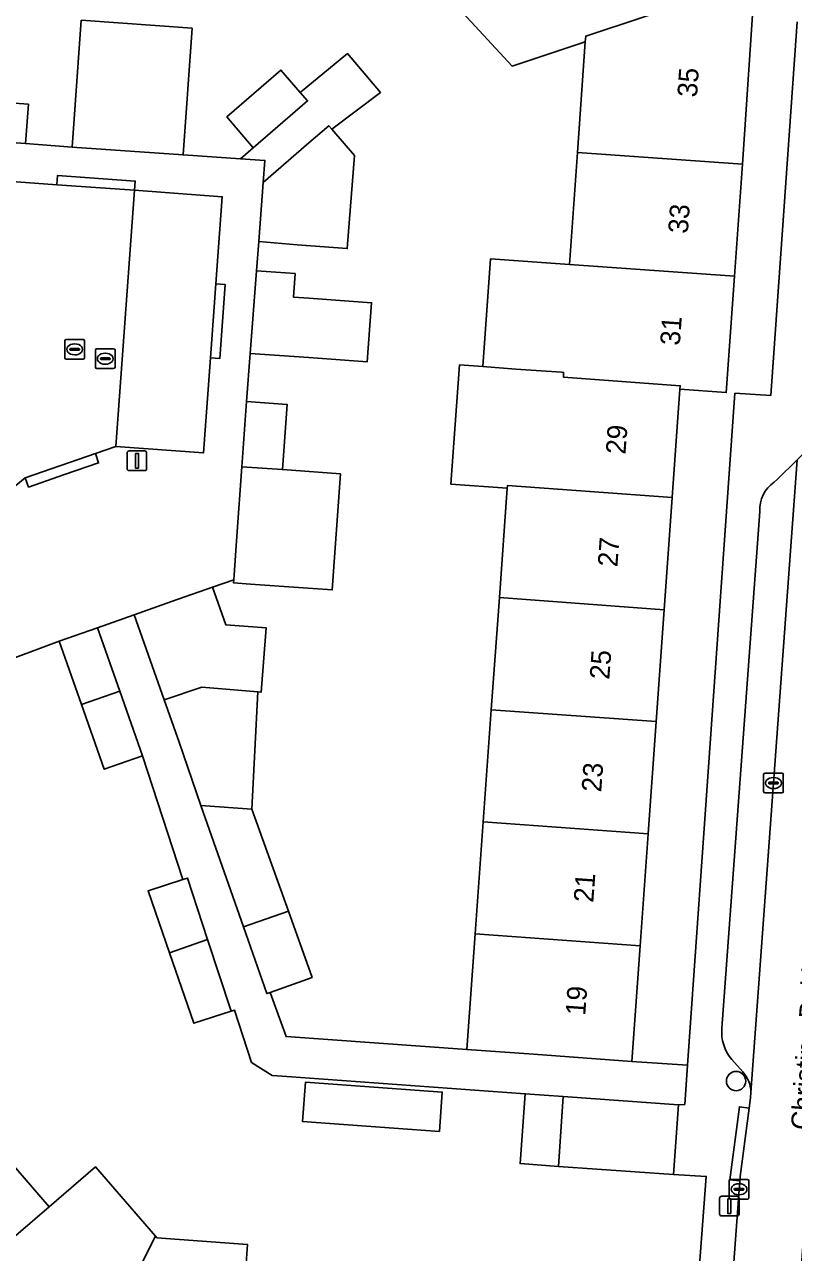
# Model space of a CAD drawing. Extents: x 160304 to 160955, y 383684 to 384161.
# Drawn here: x 160485.6 to 160524.6, y 384055.7 to 384117.9 of the extents above; entities that cross this region are included whole.
import ezdxf

# ---------------------------------------------------------------- set-up
doc = ezdxf.new("R2010")
doc.units = 0
for name, color, linetype in [('IMGEO_Boom', 7, 'Continuous'), ('IMGEO_Erf', 7, 'Continuous'), ('IMGEO_Kolk', 7, 'Continuous'), ('IMGEO_Lichtmast', 7, 'Continuous'), ('IMGEO_Muur', 7, 'Continuous'), ('IMGEO_Openbare_ruimte_label', 7, 'Continuous'), ('IMGEO_Pand', 7, 'Continuous'), ('IMGEO_Pand_nummerreeks', 7, 'Continuous'), ('IMGEO_Parkeervlak_open', 7, 'Continuous'), ('IMGEO_Rijbaan_lokaal_open', 7, 'Continuous'), ('IMGEO_Rioolput', 7, 'Continuous'), ('IMGEO_Voetpad_open', 7, 'Continuous')]:
    doc.layers.add(name, color=color, linetype=linetype)

msp = doc.modelspace()

# ---------------------------------------------------------------- linework, layer by layer
at = {"layer": 'IMGEO_Boom'}
msp.add_circle((160521.654, 384064.361), 0.489, dxfattribs=at)
at = {"layer": 'IMGEO_Erf'}
for points in [[(160522.612, 384120.204), (160521.986, 384110.857), (160521.579, 384105.174), (160521.156, 384099.28), (160518.81, 384099.449), (160518.416, 384093.949), (160518.007, 384088.252), (160517.601, 384082.593), (160517.193, 384076.902), (160516.786, 384071.222), (160516.366, 384065.361), (160519.191, 384065.161), (160521.599, 384099.239), (160523.413, 384099.123), (160524.758, 384118.081)], [(160482.45, 384114.136), (160485.779, 384113.898), (160485.636, 384111.903), (160487.996, 384111.729), (160488.457, 384118.156), (160494.077, 384117.753), (160493.616, 384111.326), (160496.529, 384111.132), (160497.179, 384111.694), (160495.833, 384113.255), (160498.584, 384115.629), (160499.556, 384114.501), (160501.958, 384116.465), (160503.625, 384114.498), (160501.158, 384112.632), (160502.302, 384111.306), (160501.945, 384106.576), (160499.401, 384106.778), (160497.452, 384106.933), (160497.341, 384105.453), (160499.296, 384105.314), (160499.21, 384104.116), (160500, 384104.06), (160503.173, 384103.832), (160502.959, 384100.839), (160500, 384101.051), (160497.025, 384101.264), (160496.84, 384098.826), (160498.889, 384098.679), (160498.652, 384095.369), (160501.599, 384095.161), (160501.183, 384089.273), (160497.042, 384089.566), (160496.179, 384089.627), (160496.19, 384089.785), (160495.109, 384089.406), (160495.779, 384087.499), (160497.837, 384087.341), (160497.587, 384084.088), (160497.418, 384084.102), (160497.111, 384078.154), (160498.96, 384072.985), (160500.164, 384069.62), (160498.031, 384068.857), (160498.844, 384066.618), (160508.01, 384065.96), (160508.431, 384071.824), (160508.838, 384077.503), (160509.246, 384083.194), (160509.653, 384088.877), (160510.051, 384094.423), (160507.198, 384094.627), (160507.632, 384100.677), (160508.819, 384100.592), (160509.212, 384106.066), (160513.202, 384105.778), (160513.609, 384111.458), (160514.011, 384117.06), (160510.303, 384115.827), (160507.38, 384118.991)], [(160519.66, 384053.226), (160520.14, 384059.528), (160518.484, 384059.617), (160512.65, 384060.036), (160510.708, 384060.175), (160510.963, 384063.721), (160498.886, 384064.589), (160498.143, 384064.642), (160497.087, 384065.306), (160496.219, 384067.962), (160496.05, 384067.907), (160494.166, 384067.291), (160492.93, 384070.87), (160491.845, 384074), (160493.612, 384074.577), (160491.559, 384080.856), (160489.622, 384080.175), (160488.47, 384083.452), (160487.338, 384086.673), (160484.162, 384085.491)], [(160483.121, 384062.275), (160486.83, 384057.977), (160489.185, 384060.009), (160492.216, 384056.496), (160492.293, 384056.407), (160496.882, 384056.079), (160496.661, 384052.999)]]:
    msp.add_lwpolyline(points, dxfattribs=at)
msp.add_lwpolyline([(160506.757, 384063.801), (160506.614, 384061.811), (160499.677, 384062.308), (160499.819, 384064.298)], close=True, dxfattribs=at)
at = {"layer": 'IMGEO_Kolk'}
for p, q in [((160487.623, 384101.043), (160487.623, 384101.895)), ((160487.698, 384101.969), (160488.55, 384101.969)), ((160488.624, 384101.895), (160488.624, 384101.043)), ((160487.882, 384101.463), (160487.882, 384101.475)), ((160488.32, 384101.426), (160487.922, 384101.426)), ((160487.925, 384101.512), (160488.323, 384101.512)), ((160488.111, 384101.749), (160488.136, 384101.749)), ((160488.366, 384101.475), (160488.366, 384101.463)), ((160488.55, 384100.969), (160487.698, 384100.969)), ((160488.134, 384101.189), (160488.109, 384101.189)), ((160523.049, 384079.049), (160523.049, 384079.901)), ((160523.124, 384079.975), (160523.976, 384079.975)), ((160523.308, 384079.469), (160523.308, 384079.481)), ((160523.746, 384079.432), (160523.348, 384079.432)), ((160523.351, 384079.518), (160523.749, 384079.518)), ((160523.537, 384079.755), (160523.562, 384079.755)), ((160523.792, 384079.481), (160523.792, 384079.469)), ((160524.05, 384079.901), (160524.05, 384079.049)), ((160523.976, 384078.975), (160523.124, 384078.975)), ((160523.56, 384079.195), (160523.535, 384079.195)), ((160521.304, 384058.448), (160521.304, 384059.3)), ((160521.379, 384059.374), (160522.231, 384059.374)), ((160521.563, 384058.868), (160521.563, 384058.88)), ((160521.606, 384058.917), (160522.004, 384058.917)), ((160521.792, 384059.154), (160521.817, 384059.154)), ((160522.047, 384058.88), (160522.047, 384058.868)), ((160522.305, 384059.3), (160522.305, 384058.448)), ((160522.231, 384058.374), (160521.379, 384058.374)), ((160522.001, 384058.831), (160521.603, 384058.831)), ((160521.815, 384058.594), (160521.79, 384058.594))]:
    msp.add_line(p, q, dxfattribs=at)
for points in [[(160487.623, 384101.043), (160487.623, 384101.895)], [(160487.698, 384101.969), (160488.55, 384101.969)], [(160488.624, 384101.895), (160488.624, 384101.043)], [(160488.55, 384100.969), (160487.698, 384100.969)], [(160523.049, 384079.049), (160523.049, 384079.901)], [(160523.124, 384079.975), (160523.976, 384079.975)], [(160524.05, 384079.901), (160524.05, 384079.049)], [(160523.976, 384078.975), (160523.124, 384078.975)], [(160521.304, 384058.448), (160521.304, 384059.3)], [(160521.379, 384059.374), (160522.231, 384059.374)], [(160522.305, 384059.3), (160522.305, 384058.448)], [(160522.231, 384058.374), (160521.379, 384058.374)]]:
    msp.add_lwpolyline(points, dxfattribs=at)
for centre, radius, start, end in [((160487.7, 384101.893), 0.0765, 91.55205, 178.44795), ((160487.7, 384101.893), 0.0765, 91.55205, 178.44795), ((160488.548, 384101.893), 0.0765, 1.55205, 88.44795), ((160488.548, 384101.893), 0.0765, 1.55205, 88.44795), ((160487.922, 384101.472), 0.0403, 85.87752, 175.75265), ((160487.919, 384101.462), 0.0366, 178.93798, 274.71019), ((160488.323, 384101.469), 0.043, 264.86636, 352.45326), ((160488.327, 384101.474), 0.0386, 1.73085, 96.63898), ((160487.7, 384101.045), 0.0765, 181.55205, 268.44795), ((160487.7, 384101.045), 0.0765, 181.55205, 268.44795), ((160488.548, 384101.045), 0.0765, 271.55205, 358.44795), ((160488.548, 384101.045), 0.0765, 271.55205, 358.44795), ((160523.126, 384079.899), 0.0765, 91.55205, 178.44795), ((160523.126, 384079.899), 0.0765, 91.55205, 178.44795), ((160523.348, 384079.478), 0.0403, 85.87752, 175.75265), ((160523.345, 384079.468), 0.0366, 178.93798, 274.71019), ((160523.749, 384079.475), 0.043, 264.86636, 352.45326), ((160523.753, 384079.48), 0.0386, 1.73085, 96.63898), ((160523.974, 384079.899), 0.0765, 1.55205, 88.44795), ((160523.974, 384079.899), 0.0765, 1.55205, 88.44795), ((160523.126, 384079.051), 0.0765, 181.55205, 268.44795), ((160523.126, 384079.051), 0.0765, 181.55205, 268.44795), ((160523.974, 384079.051), 0.0765, 271.55205, 358.44795), ((160523.974, 384079.051), 0.0765, 271.55205, 358.44795), ((160521.381, 384059.298), 0.0765, 91.55205, 178.44795), ((160521.381, 384059.298), 0.0765, 91.55205, 178.44795), ((160521.603, 384058.877), 0.0403, 85.87752, 175.75265), ((160521.6, 384058.867), 0.0366, 178.93798, 274.71019), ((160522.004, 384058.874), 0.043, 264.86636, 352.45326), ((160522.008, 384058.879), 0.0386, 1.73085, 96.63898), ((160522.229, 384059.298), 0.0765, 1.55205, 88.44795), ((160522.229, 384059.298), 0.0765, 1.55205, 88.44795), ((160521.381, 384058.45), 0.0765, 181.55205, 268.44795), ((160521.381, 384058.45), 0.0765, 181.55205, 268.44795), ((160522.229, 384058.45), 0.0765, 271.55205, 358.44795), ((160522.229, 384058.45), 0.0765, 271.55205, 358.44795)]:
    msp.add_arc(centre, radius, start, end, dxfattribs=at)
for centre, major_axis, ratio, start_param, end_param in [((160488.11, 384101.469), (-0.387, 0.002), 0.722429, 4.712389, 7.853982), ((160488.135, 384101.469), (-0.39, 0.002), 0.717154, 1.570796, 4.712389), ((160523.536, 384079.475), (-0.387, 0.002), 0.722429, 4.712389, 7.853982), ((160523.561, 384079.475), (-0.39, 0.002), 0.717154, 1.570796, 4.712389), ((160521.791, 384058.874), (-0.387, 0.002), 0.722429, 4.712389, 7.853982), ((160521.816, 384058.874), (-0.39, 0.002), 0.717154, 1.570796, 4.712389)]:
    msp.add_ellipse(centre, major_axis=major_axis, ratio=ratio, start_param=start_param, end_param=end_param, dxfattribs=at)
at = {"layer": 'IMGEO_Lichtmast'}
for p, q in [((160490.882, 384096.32), (160491.672, 384096.32)), ((160491.672, 384096.32), (160490.882, 384096.32)), ((160490.782, 384095.42), (160490.782, 384096.22)), ((160490.782, 384096.22), (160490.782, 384095.42)), ((160491.772, 384096.22), (160491.772, 384095.42)), ((160491.772, 384095.42), (160491.772, 384096.22)), ((160491.672, 384095.32), (160490.882, 384095.32)), ((160490.882, 384095.32), (160491.672, 384095.32)), ((160520.816, 384057.622), (160520.816, 384058.422)), ((160520.816, 384058.422), (160520.816, 384057.622)), ((160520.916, 384058.522), (160521.706, 384058.522)), ((160521.706, 384058.522), (160520.916, 384058.522)), ((160521.806, 384058.422), (160521.806, 384057.622)), ((160521.806, 384057.622), (160521.806, 384058.422)), ((160521.706, 384057.522), (160520.916, 384057.522)), ((160520.916, 384057.522), (160521.706, 384057.522))]:
    msp.add_line(p, q, dxfattribs=at)
for points in [[(160491.202, 384096.195), (160491.352, 384096.195), (160491.352, 384095.445), (160491.202, 384095.445), (160491.202, 384096.195)], [(160521.236, 384058.397), (160521.386, 384058.397), (160521.386, 384057.647), (160521.236, 384057.647), (160521.236, 384058.397)]]:
    msp.add_lwpolyline(points, dxfattribs=at)
for centre, start, end in [((160490.882, 384096.22), 90, 180), ((160490.882, 384096.22), 90, 180), ((160491.672, 384096.22), 0, 90), ((160491.672, 384096.22), 360, 90), ((160490.882, 384095.42), 180, 270), ((160490.882, 384095.42), 180, 270), ((160491.672, 384095.42), 270, 0), ((160491.672, 384095.42), 270, 0), ((160520.916, 384058.422), 90, 180), ((160520.916, 384058.422), 90, 180), ((160521.706, 384058.422), 0, 90), ((160521.706, 384058.422), 360, 90), ((160520.916, 384057.622), 180, 270), ((160520.916, 384057.622), 180, 270), ((160521.706, 384057.622), 270, 0), ((160521.706, 384057.622), 270, 0)]:
    msp.add_arc(centre, 0.1, start, end, dxfattribs=at)
at = {"layer": 'IMGEO_Muur'}
msp.add_lwpolyline([(160519.66, 384053.226), (160520.14, 384059.528), (160518.484, 384059.617)], dxfattribs=at)
at = {"layer": 'IMGEO_Pand'}
for points in [[(160516.531, 384127.253), (160510.249, 384121.843), (160510.344, 384121.73), (160507.38, 384118.991), (160510.303, 384115.827), (160514.011, 384117.06), (160514.032, 384117.351), (160522.612, 384120.204)], [(160522.612, 384120.204), (160514.032, 384117.351), (160514.011, 384117.06), (160513.609, 384111.458), (160521.986, 384110.857)], [(160493.616, 384111.326), (160494.077, 384117.753), (160488.457, 384118.156), (160487.996, 384111.729)], [(160499.93, 384114.068), (160499.556, 384114.501), (160498.584, 384115.629), (160495.833, 384113.255), (160497.179, 384111.694)], [(160482.307, 384112.142), (160485.636, 384111.903), (160485.779, 384113.898), (160482.45, 384114.136)], [(160502.302, 384111.306), (160501.158, 384112.632), (160501.006, 384112.809), (160500, 384111.942), (160497.679, 384109.938), (160497.452, 384106.933), (160499.401, 384106.778), (160501.945, 384106.576)], [(160521.579, 384105.174), (160521.986, 384110.857), (160513.609, 384111.458), (160513.202, 384105.778)], [(160518.81, 384099.449), (160521.156, 384099.28), (160521.579, 384105.174), (160513.202, 384105.778), (160509.212, 384106.066), (160508.819, 384100.592), (160510.485, 384100.472), (160512.809, 384100.305), (160512.913, 384100.298), (160512.9, 384100.06), (160518.822, 384099.62)], [(160503.173, 384103.832), (160500, 384104.06), (160499.21, 384104.116), (160499.296, 384105.314), (160497.341, 384105.453), (160497.025, 384101.264), (160500, 384101.051), (160502.959, 384100.839)], [(160518.81, 384099.449), (160518.822, 384099.62), (160512.9, 384100.06), (160512.913, 384100.298), (160512.809, 384100.305), (160510.485, 384100.472), (160508.819, 384100.592), (160507.632, 384100.677), (160507.198, 384094.627), (160510.051, 384094.423), (160510.061, 384094.563), (160518.416, 384093.949)], [(160496.602, 384095.514), (160498.652, 384095.369), (160498.889, 384098.679), (160496.84, 384098.826)], [(160501.599, 384095.161), (160498.652, 384095.369), (160496.602, 384095.514), (160496.349, 384091.987), (160496.19, 384089.785), (160496.179, 384089.627), (160497.042, 384089.566), (160501.183, 384089.273)], [(160518.416, 384093.949), (160510.061, 384094.563), (160510.051, 384094.423), (160509.653, 384088.877), (160518.007, 384088.252)], [(160497.837, 384087.341), (160495.779, 384087.499), (160495.109, 384089.406), (160493.041, 384088.678), (160491.147, 384088.013), (160492.667, 384083.688), (160494.564, 384084.344), (160497.418, 384084.102), (160497.587, 384084.088)], [(160509.653, 384088.877), (160509.246, 384083.194), (160517.601, 384082.593), (160518.007, 384088.252)], [(160490.41, 384084.126), (160489.275, 384087.354), (160487.338, 384086.673), (160488.47, 384083.452)], [(160490.41, 384084.126), (160488.47, 384083.452), (160489.622, 384080.175), (160491.559, 384080.856)], [(160494.564, 384084.344), (160492.667, 384083.688), (160493.42, 384081.546), (160494.527, 384078.339), (160497.111, 384078.154), (160497.418, 384084.102)], [(160508.838, 384077.503), (160517.193, 384076.902), (160517.601, 384082.593), (160509.246, 384083.194)], [(160494.527, 384078.339), (160496.676, 384072.183), (160498.96, 384072.985), (160497.111, 384078.154)], [(160508.838, 384077.503), (160508.431, 384071.824), (160516.786, 384071.222), (160517.193, 384076.902)], [(160493.612, 384074.577), (160491.845, 384074), (160492.93, 384070.87), (160494.862, 384071.541), (160493.845, 384074.653)], [(160498.96, 384072.985), (160496.676, 384072.183), (160497.858, 384068.795), (160498.031, 384068.857), (160500.164, 384069.62)], [(160494.862, 384071.541), (160492.93, 384070.87), (160494.166, 384067.291), (160496.05, 384067.907)], [(160516.786, 384071.222), (160508.431, 384071.824), (160508.01, 384065.96), (160511.379, 384065.718), (160516.366, 384065.361)], [(160499.677, 384062.308), (160506.614, 384061.811), (160506.757, 384063.801), (160499.819, 384064.298)], [(160512.897, 384063.582), (160510.963, 384063.721), (160510.708, 384060.175), (160512.65, 384060.036)], [(160512.897, 384063.582), (160512.65, 384060.036), (160518.484, 384059.617), (160518.738, 384063.163)], [(160476.806, 384056.888), (160480.535, 384052.567), (160486.83, 384057.977), (160483.121, 384062.275), (160476.89, 384056.96)], [(160492.216, 384056.496), (160489.185, 384060.009), (160486.83, 384057.977), (160480.535, 384052.567), (160486.663, 384045.465), (160486.77, 384045.457), (160490.75, 384053.58)], [(160492.216, 384056.496), (160490.75, 384053.58), (160486.77, 384045.457), (160496.136, 384044.786), (160496.661, 384052.999), (160496.882, 384056.079), (160492.293, 384056.407)]]:
    msp.add_lwpolyline(points, close=True, dxfattribs=at)
at = {"layer": 'IMGEO_Parkeervlak_open'}
msp.add_lwpolyline([(160495.01, 384101.033), (160495.282, 384104.793), (160495.602, 384109.211), (160491.157, 384109.534), (160490.217, 384096.541), (160494.662, 384096.218)], close=True, dxfattribs=at)
for points in [[(160522.403, 384063.785), (160524.75, 384095.864), (160523.746, 384094.883), (160523.578, 384094.74)], [(160522.853, 384093.247), (160520.936, 384067.041)], [(160521.433, 384065.452), (160521.996, 384064.826)]]:
    msp.add_lwpolyline(points, dxfattribs=at)
for centre, radius, start, end in [((160524.61, 384093.317), 1.758, 125.93114, 182.26649), ((160523.109, 384066.848), 2.181, 174.93335, 219.80344), ((160520.886, 384063.792), 1.517, 359.73847, 42.96956)]:
    msp.add_arc(centre, radius, start, end, dxfattribs=at)
at = {"layer": 'IMGEO_Rijbaan_lokaal_open'}
for points in [[(160491.157, 384109.534), (160487.225, 384109.82), (160480.83, 384110.285)], [(160473.79, 384107.353), (160474.228, 384106.839), (160484.876, 384094.347), (160485.622, 384094.958), (160489.177, 384096.183), (160490.217, 384096.541), (160491.157, 384109.534)], [(160524.75, 384095.864), (160522.403, 384063.785), (160522.383, 384063.508), (160522.315, 384062.992), (160521.854, 384059.515), (160521.838, 384059.295), (160520.333, 384038.909), (160523.822, 384038.679), (160523.983, 384040.97), (160525.298, 384059.629)]]:
    msp.add_lwpolyline(points, dxfattribs=at)
at = {"layer": 'IMGEO_Rioolput'}
for p, q in [((160489.173, 384100.569), (160489.173, 384101.421)), ((160489.248, 384101.495), (160490.1, 384101.495)), ((160489.661, 384101.275), (160489.686, 384101.275)), ((160490.174, 384101.421), (160490.174, 384100.569)), ((160489.432, 384100.989), (160489.432, 384101.001)), ((160489.87, 384100.952), (160489.472, 384100.952)), ((160489.475, 384101.038), (160489.873, 384101.038)), ((160489.684, 384100.715), (160489.659, 384100.715)), ((160489.916, 384101.001), (160489.916, 384100.989)), ((160490.1, 384100.495), (160489.248, 384100.495))]:
    msp.add_line(p, q, dxfattribs=at)
for points in [[(160489.173, 384100.569), (160489.173, 384101.421)], [(160489.248, 384101.495), (160490.1, 384101.495)], [(160490.174, 384101.421), (160490.174, 384100.569)], [(160490.1, 384100.495), (160489.248, 384100.495)]]:
    msp.add_lwpolyline(points, dxfattribs=at)
for centre, radius, start, end in [((160489.25, 384101.419), 0.0765, 91.55205, 178.44795), ((160489.25, 384101.419), 0.0765, 91.55205, 178.44795), ((160490.098, 384101.419), 0.0765, 1.55205, 88.44795), ((160490.098, 384101.419), 0.0765, 1.55205, 88.44795), ((160489.472, 384100.998), 0.0403, 85.87752, 175.75265), ((160489.469, 384100.988), 0.0366, 178.93798, 274.71019), ((160489.873, 384100.995), 0.043, 264.86636, 352.45326), ((160489.877, 384101), 0.0386, 1.73085, 96.63898), ((160489.25, 384100.571), 0.0765, 181.55205, 268.44795), ((160489.25, 384100.571), 0.0765, 181.55205, 268.44795), ((160490.098, 384100.571), 0.0765, 271.55205, 358.44795), ((160490.098, 384100.571), 0.0765, 271.55205, 358.44795)]:
    msp.add_arc(centre, radius, start, end, dxfattribs=at)
for centre, major_axis, ratio, start_param, end_param in [((160489.66, 384100.995), (-0.387, 0.002), 0.722429, 4.712389, 7.853982), ((160489.685, 384100.995), (-0.39, 0.002), 0.717154, 1.570796, 4.712389)]:
    msp.add_ellipse(centre, major_axis=major_axis, ratio=ratio, start_param=start_param, end_param=end_param, dxfattribs=at)
at = {"layer": 'IMGEO_Voetpad_open'}
for points in [[(160524.758, 384118.081), (160523.413, 384099.123), (160521.599, 384099.239), (160519.191, 384065.161), (160519.051, 384063.177), (160518.738, 384063.163), (160518.484, 384059.617), (160520.14, 384059.528), (160519.66, 384053.226), (160519.526, 384051.359), (160518.937, 384043.151), (160518.569, 384038.999), (160520.333, 384038.909), (160521.838, 384059.295), (160521.343, 384059.359), (160521.82, 384063.056), (160522.315, 384062.992), (160522.383, 384063.508), (160522.403, 384063.785)], [(160484.162, 384085.491), (160487.338, 384086.673), (160489.275, 384087.354), (160491.147, 384088.013), (160493.041, 384088.678), (160495.109, 384089.406), (160496.19, 384089.785), (160496.349, 384091.987), (160496.602, 384095.514), (160496.84, 384098.826), (160497.025, 384101.264), (160497.341, 384105.453), (160497.452, 384106.933), (160497.679, 384109.938), (160497.77, 384111.05), (160496.529, 384111.132), (160493.616, 384111.326), (160487.996, 384111.729), (160485.636, 384111.903), (160482.307, 384112.142)], [(160480.83, 384110.285), (160487.225, 384109.82), (160487.26, 384110.289), (160491.194, 384110.005), (160491.157, 384109.534), (160495.602, 384109.211), (160495.282, 384104.793), (160495.752, 384104.76), (160495.48, 384101), (160495.01, 384101.033), (160494.662, 384096.218), (160490.217, 384096.541), (160489.177, 384096.183), (160489.339, 384095.711), (160487.609, 384095.115), (160485.784, 384094.486), (160485.622, 384094.958), (160484.876, 384094.347), (160481.519, 384091.597), (160471.962, 384102.809), (160474.017, 384104.492)], [(160523.578, 384094.74), (160523.746, 384094.883), (160524.75, 384095.864), (160525.716, 384096.815)], [(160520.936, 384067.041), (160522.853, 384093.247)], [(160521.996, 384064.826), (160521.433, 384065.452)]]:
    msp.add_lwpolyline(points, dxfattribs=at)
for points in [[(160499.556, 384114.501), (160499.93, 384114.068), (160497.179, 384111.694), (160496.529, 384111.132), (160497.77, 384111.05), (160497.679, 384109.938), (160500, 384111.942), (160501.006, 384112.809), (160501.158, 384112.632), (160503.625, 384114.498), (160501.958, 384116.465)], [(160487.225, 384109.82), (160491.157, 384109.534), (160491.194, 384110.005), (160487.26, 384110.289)], [(160495.01, 384101.033), (160495.48, 384101), (160495.752, 384104.76), (160495.282, 384104.793)], [(160485.622, 384094.958), (160485.784, 384094.486), (160487.609, 384095.115), (160489.339, 384095.711), (160489.177, 384096.183)], [(160511.379, 384065.718), (160508.01, 384065.96), (160498.844, 384066.618), (160498.031, 384068.857), (160497.858, 384068.795), (160496.676, 384072.183), (160494.527, 384078.339), (160493.42, 384081.546), (160492.667, 384083.688), (160491.147, 384088.013), (160489.275, 384087.354), (160490.41, 384084.126), (160491.559, 384080.856), (160493.612, 384074.577), (160493.845, 384074.653), (160494.862, 384071.541), (160496.05, 384067.907), (160496.219, 384067.962), (160497.087, 384065.306), (160498.143, 384064.642), (160498.886, 384064.589), (160510.963, 384063.721), (160512.897, 384063.582), (160518.738, 384063.163), (160519.051, 384063.177), (160519.191, 384065.161), (160516.366, 384065.361)], [(160522.315, 384062.992), (160521.82, 384063.056), (160521.343, 384059.359), (160521.838, 384059.295), (160521.854, 384059.515)]]:
    msp.add_lwpolyline(points, close=True, dxfattribs=at)
for centre, radius, start, end in [((160524.61, 384093.317), 1.758, 125.93114, 182.26649), ((160523.109, 384066.848), 2.181, 174.93335, 219.80344), ((160520.886, 384063.792), 1.517, 359.73847, 42.96956)]:
    msp.add_arc(centre, radius, start, end, dxfattribs=at)

# ---------------------------------------------------------------- texts
at = {"layer": 'IMGEO_Openbare_ruimte_label'}
msp.add_text('Christina Bakker-van Bossestraat', height=1, rotation=85.86946, dxfattribs=at).set_placement((160525.427, 384061.851))
at = {"layer": 'IMGEO_Pand_nummerreeks'}
for s, rotation, p in [('35', 86.16712, (160519.671, 384114.231)), ('33', 85.89926, (160519.206, 384107.319)), ('31', 85.89926, (160518.799, 384101.643)), ('29', 85.89783, (160516.045, 384096.121)), ('27', 85.89783, (160515.636, 384090.412)), ('25', 85.89909, (160515.226, 384084.702)), ('23', 85.89909, (160514.817, 384078.992)), ('21', 85.89909, (160514.415, 384073.394)), ('19', 85.89909, (160514.005, 384067.662))]:
    msp.add_text(s, height=1, rotation=rotation, dxfattribs=at).set_placement(p)

doc.saveas('drawing.dxf')
